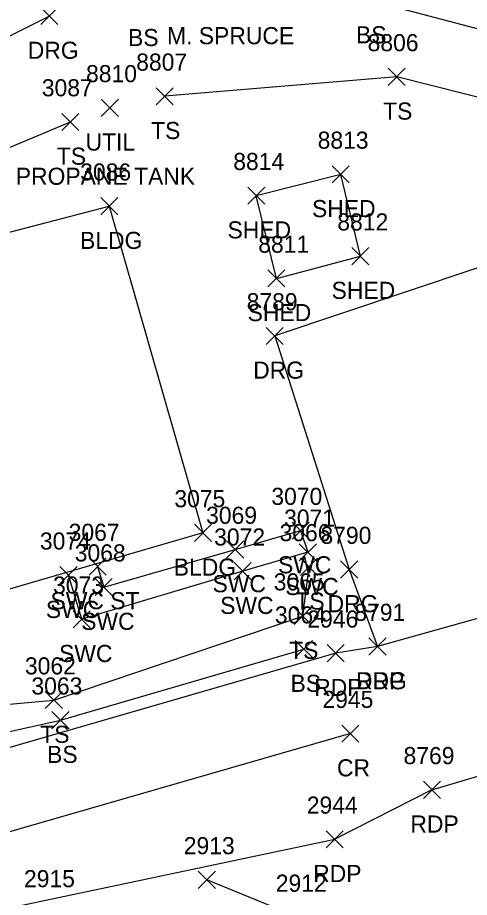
# Model space of a CAD drawing. Extents: x 1769141 to 1770911, y 735471 to 741449.
# Drawn here: x 1770590.6 to 1770643.4, y 737527.2 to 737630.1 of the extents above; entities that cross this region are included whole.
import ezdxf

# ---------------------------------------------------------------- set-up
doc = ezdxf.new("R2010")
doc.units = 0
for name, color, linetype in [('L_A', 7, 'Continuous'), ('L_C', 7, 'Continuous'), ('L_I', 7, 'Continuous'), ('L_TIC', 7, 'Continuous'), ('LBC', 7, 'Continuous'), ('LELB', 7, 'Continuous'), ('P_A', 7, 'Continuous'), ('P_I', 7, 'Continuous'), ('P_TIC', 7, 'Continuous'), ('PET', 7, 'Continuous'), ('PRC', 7, 'Continuous'), ('R_A', 7, 'Continuous'), ('R_I', 7, 'Continuous'), ('R_TIC', 7, 'Continuous'), ('RDG', 7, 'Continuous'), ('RSW', 7, 'Continuous'), ('U_A', 7, 'Continuous'), ('U_C', 7, 'Continuous'), ('U_I', 7, 'Continuous'), ('UDEFAULT', 7, 'Continuous')]:
    doc.layers.add(name, color=color, linetype=linetype)

msp = doc.modelspace()

# ---------------------------------------------------------------- linework, layer by layer
at = {"layer": 'L_TIC'}
for points in [[(1770633.86, 737622.15), (1770635.86, 737624.15)], [(1770635.86, 737622.15), (1770633.86, 737624.15)], [(1770606.75, 737619.88), (1770608.75, 737621.88)], [(1770608.75, 737619.88), (1770606.75, 737621.88)], [(1770595.73, 737616.88), (1770597.73, 737618.88)], [(1770597.73, 737616.88), (1770595.73, 737618.88)], [(1770627.32, 737610.75), (1770629.32, 737612.75)], [(1770629.32, 737610.75), (1770627.32, 737612.75)], [(1770617.45, 737608.26), (1770619.45, 737610.26)], [(1770619.45, 737608.26), (1770617.45, 737610.26)], [(1770617.45, 737608.26), (1770619.45, 737610.26)], [(1770619.45, 737608.26), (1770617.45, 737610.26)], [(1770600.27, 737607.03), (1770602.27, 737609.03)], [(1770602.27, 737607.03), (1770600.27, 737609.03)], [(1770629.62, 737601.19), (1770631.62, 737603.19)], [(1770631.62, 737601.19), (1770629.62, 737603.19)], [(1770619.8, 737598.59), (1770621.8, 737600.59)], [(1770621.8, 737598.59), (1770619.8, 737600.59)], [(1770619.8, 737598.59), (1770621.8, 737600.59)], [(1770621.8, 737598.59), (1770619.8, 737600.59)], [(1770611.22, 737568.83), (1770613.22, 737570.83)], [(1770613.22, 737568.83), (1770611.22, 737570.83)], [(1770623.61, 737564.86), (1770625.61, 737566.86)], [(1770625.61, 737564.86), (1770623.61, 737566.86)], [(1770622.88, 737559.1), (1770624.88, 737561.1)], [(1770624.88, 737559.1), (1770622.88, 737561.1)], [(1770623.01, 737555.24), (1770625.01, 737557.24)], [(1770625.01, 737555.24), (1770623.01, 737557.24)], [(1770593.8, 737549.28), (1770595.8, 737551.28)], [(1770595.8, 737549.28), (1770593.8, 737551.28)], [(1770594.57, 737546.93), (1770596.57, 737548.93)], [(1770596.57, 737546.93), (1770594.57, 737548.93)]]:
    msp.add_lwpolyline(points, dxfattribs=at)
at = {"layer": 'LBC'}
for points in [[(1770620.8, 737599.59), (1770630.62, 737602.19), (1770628.32, 737611.75), (1770618.45, 737609.26)], [(1770620.8, 737599.59), (1770618.45, 737609.26)], [(1770612.22, 737569.83), (1770586.89, 737562.45), (1770575.68, 737601.37), (1770601.27, 737608.03)], [(1770601.27, 737608.03), (1770612.22, 737569.83)]]:
    msp.add_lwpolyline(points, dxfattribs=at)
at = {"layer": 'LELB'}
for points in [[(1770670.89, 737608.66), (1770658.81, 737605.88), (1770653.34, 737626.38), (1770631.66, 737632.07), (1770605.03, 737631.75)], [(1770672.13, 737604.17), (1770655.66, 737603.54), (1770651.24, 737619.04), (1770634.86, 737623.15), (1770607.75, 737620.88)], [(1770570.96, 737582.56), (1770567.02, 737605.42), (1770596.73, 737617.88)], [(1770528.11, 737595.78), (1770525.07, 737599.28), (1770521.48, 737597.2), (1770520.91, 737593.02), (1770525.44, 737575.25), (1770534.43, 737543.8), (1770539.2, 737539.49), (1770546.86, 737537.47), (1770574.82, 737548.48), (1770594.8, 737550.28), (1770623.88, 737560.1), (1770624.61, 737565.86)], [(1770554.61, 737537.49), (1770575.44, 737543.46), (1770595.57, 737547.93), (1770624.01, 737556.24)]]:
    msp.add_lwpolyline(points, dxfattribs=at)
at = {"layer": 'P_TIC'}
for points in [[(1770631.61, 737555.54), (1770633.61, 737557.54)], [(1770633.61, 737555.54), (1770631.61, 737557.54)], [(1770626.73, 737554.76), (1770628.73, 737556.76)], [(1770628.73, 737554.76), (1770626.73, 737556.76)], [(1770628.44, 737545.36), (1770630.44, 737547.36)], [(1770630.44, 737545.36), (1770628.44, 737547.36)], [(1770637.98, 737538.79), (1770639.98, 737540.79)], [(1770639.98, 737538.79), (1770637.98, 737540.79)], [(1770626.61, 737533), (1770628.61, 737535)], [(1770628.61, 737533), (1770626.61, 737535)]]:
    msp.add_lwpolyline(points, dxfattribs=at)
at = {"layer": 'PET'}
for points in [[(1770680.97, 737570.38), (1770661.11, 737564.54), (1770632.61, 737556.54)], [(1770632.61, 737556.54), (1770627.73, 737555.76)], [(1770627.73, 737555.76), (1770586.39, 737543.81), (1770557.95, 737536.27), (1770548.02, 737534.56), (1770540.71, 737535.98), (1770534.37, 737539.67)], [(1770638.98, 737539.79), (1770675.31, 737550.58), (1770683.83, 737553.33)], [(1770638.98, 737539.79), (1770627.61, 737534)], [(1770542.57, 737509.17), (1770545.32, 737513.03), (1770553.82, 737517.31), (1770585.33, 737525.09), (1770627.61, 737534)]]:
    msp.add_lwpolyline(points, dxfattribs=at)
at = {"layer": 'PRC'}
msp.add_lwpolyline([(1770629.44, 737546.36), (1770586.61, 737534), (1770560.4, 737528.27), (1770540.05, 737524.37)], dxfattribs=at)
at = {"layer": 'R_TIC'}
for points in [[(1770593.26, 737629.26), (1770595.26, 737631.26)], [(1770595.26, 737629.26), (1770593.26, 737631.26)], [(1770619.6, 737591.86), (1770621.6, 737593.86)], [(1770621.6, 737591.86), (1770619.6, 737593.86)], [(1770622.63, 737569.1), (1770624.63, 737571.1)], [(1770624.63, 737569.1), (1770622.63, 737571.1)], [(1770614.98, 737566.89), (1770616.98, 737568.89)], [(1770616.98, 737566.89), (1770614.98, 737568.89)], [(1770623.48, 737566.56), (1770625.48, 737568.56)], [(1770625.48, 737566.56), (1770623.48, 737568.56)], [(1770598.91, 737564.9), (1770600.91, 737566.9)], [(1770600.91, 737564.9), (1770598.91, 737566.9)], [(1770628.3, 737564.55), (1770630.3, 737566.55)], [(1770630.3, 737564.55), (1770628.3, 737566.55)], [(1770595.51, 737563.88), (1770597.51, 737565.88)], [(1770597.51, 737563.88), (1770595.51, 737565.88)], [(1770615.87, 737564.35), (1770617.87, 737566.35)], [(1770617.87, 737564.35), (1770615.87, 737566.35)], [(1770599.63, 737562.49), (1770601.63, 737564.49)], [(1770601.63, 737562.49), (1770599.63, 737564.49)], [(1770597.05, 737558.73), (1770599.05, 737560.73)], [(1770599.05, 737558.73), (1770597.05, 737560.73)], [(1770631.61, 737555.54), (1770633.61, 737557.54)], [(1770633.61, 737555.54), (1770631.61, 737557.54)], [(1770611.67, 737528.26), (1770613.67, 737530.26)], [(1770613.67, 737528.26), (1770611.67, 737530.26)]]:
    msp.add_lwpolyline(points, dxfattribs=at)
at = {"layer": 'RDG'}
for points in [[(1770520.13, 737599.72), (1770524.56, 737601.08), (1770531.26, 737595.36), (1770534.25, 737583.25), (1770543.59, 737553.42), (1770572.05, 737560.23), (1770562.55, 737596.31), (1770563.03, 737608), (1770570.11, 737618.19), (1770594.26, 737630.26)], [(1770661.11, 737564.54), (1770654.88, 737577.36), (1770651.99, 737603.39), (1770620.6, 737592.86), (1770629.3, 737565.55), (1770632.61, 737556.54)], [(1770623.43, 737524.87), (1770612.67, 737529.26)]]:
    msp.add_lwpolyline(points, dxfattribs=at)
at = {"layer": 'RSW'}
msp.add_lwpolyline([(1770599.91, 737565.9), (1770600.63, 737563.49), (1770615.98, 737567.89), (1770623.63, 737570.1), (1770624.48, 737567.56), (1770616.87, 737565.35), (1770598.05, 737559.73), (1770596.51, 737564.88)], dxfattribs=at)
at = {"layer": 'UDEFAULT'}
for points in [[(1770600.34, 737618.53), (1770602.34, 737620.53)], [(1770602.34, 737618.53), (1770600.34, 737620.53)]]:
    msp.add_lwpolyline(points, dxfattribs=at)

# ---------------------------------------------------------------- texts
at = {"layer": 'L_A'}
for s, p in [('BS', (1770603.47, 737626.75)), ('BS', (1770630.1, 737627.07)), ('TS', (1770633.27, 737618.15)), ('TS', (1770606.16, 737615.88)), ('TS', (1770595.14, 737612.88)), ('SHED', (1770624.96, 737606.75)), ('SHED', (1770615.09, 737604.26)), ('SHED', (1770615.09, 737604.26)), ('BLDG', (1770597.86, 737603.03)), ('SHED', (1770627.25, 737597.19)), ('SHED', (1770617.44, 737594.59)), ('SHED', (1770617.44, 737594.59)), ('BLDG', (1770608.81, 737564.83)), ('TS', (1770623.02, 737560.86)), ('TS', (1770622.29, 737555.1)), ('BS', (1770622.45, 737551.24)), ('TS', (1770593.21, 737545.28)), ('BS', (1770594.01, 737542.93))]:
    msp.add_text(s, height=2, dxfattribs=at).set_placement(p)
at = {"layer": 'L_C'}
msp.add_text('M. SPRUCE', height=2, dxfattribs=at).set_placement((1770608.02, 737626.97))
at = {"layer": 'L_I'}
for s, p in [('8806', (1770631.46, 737626.15)), ('8807', (1770604.42, 737623.88)), ('3087', (1770593.39, 737620.88)), ('8813', (1770625.62, 737614.75)), ('8814', (1770615.76, 737612.26)), ('8814', (1770615.76, 737612.26)), ('3086', (1770597.88, 737611.03)), ('8812', (1770627.92, 737605.19)), ('8811', (1770618.68, 737602.59)), ('8811', (1770618.68, 737602.59)), ('3075', (1770608.88, 737572.83)), ('3066', (1770621.17, 737568.86)), ('3065', (1770620.49, 737563.1)), ('3064', (1770620.63, 737559.24)), ('3062', (1770591.42, 737553.28)), ('3063', (1770592.18, 737550.93))]:
    msp.add_text(s, height=2, dxfattribs=at).set_placement(p)
at = {"layer": 'P_A'}
for s, p in [('RDP', (1770630.1, 737551.54)), ('RDP', (1770625.22, 737550.76)), ('CR', (1770627.88, 737541.36)), ('RDP', (1770636.46, 737534.79)), ('RDP', (1770625.1, 737529))]:
    msp.add_text(s, height=2, dxfattribs=at).set_placement(p)
at = {"layer": 'P_I'}
for s, p in [('8791', (1770629.91, 737559.54)), ('2946', (1770624.42, 737558.76)), ('2945', (1770626.18, 737549.36)), ('8769', (1770635.66, 737542.79)), ('2944', (1770624.35, 737537))]:
    msp.add_text(s, height=2, dxfattribs=at).set_placement(p)
at = {"layer": 'R_A'}
for s, p in [('DRG', (1770591.75, 737625.26)), ('DRG', (1770618.09, 737587.86)), ('SWC', (1770620.99, 737565.1)), ('SWC', (1770613.34, 737562.89)), ('SWC', (1770621.84, 737562.56)), ('SWC ST', (1770594.41, 737560.9)), ('SWC', (1770614.23, 737560.35)), ('DRG', (1770626.78, 737560.55)), ('SWC', (1770593.87, 737559.88)), ('SWC', (1770597.99, 737558.49)), ('SWC', (1770595.41, 737554.73)), ('DRG', (1770630.1, 737551.54))]:
    msp.add_text(s, height=2, dxfattribs=at).set_placement(p)
at = {"layer": 'R_I'}
for s, p in [('8789', (1770617.33, 737595.86)), ('3070', (1770620.21, 737573.1)), ('3069', (1770612.59, 737570.89)), ('3071', (1770621.7, 737570.56)), ('3067', (1770596.53, 737568.9)), ('8790', (1770625.95, 737568.55)), ('3074', (1770593.17, 737567.88)), ('3072', (1770613.53, 737568.35)), ('3068', (1770597.24, 737566.49)), ('3073', (1770594.71, 737562.73)), ('8791', (1770629.91, 737559.54)), ('2913', (1770609.98, 737532.26)), ('2915', (1770591.31, 737528.4)), ('2912', (1770620.73, 737527.87))]:
    msp.add_text(s, height=2, dxfattribs=at).set_placement(p)
at = {"layer": 'U_A'}
msp.add_text('UTIL', height=2, dxfattribs=at).set_placement((1770598.5, 737614.53))
at = {"layer": 'U_C'}
msp.add_text('PROPANE TANK', height=2, dxfattribs=at).set_placement((1770590.35, 737610.53))
at = {"layer": 'U_I'}
msp.add_text('8810', height=2, dxfattribs=at).set_placement((1770598.56, 737622.53))

doc.saveas('drawing.dxf')
